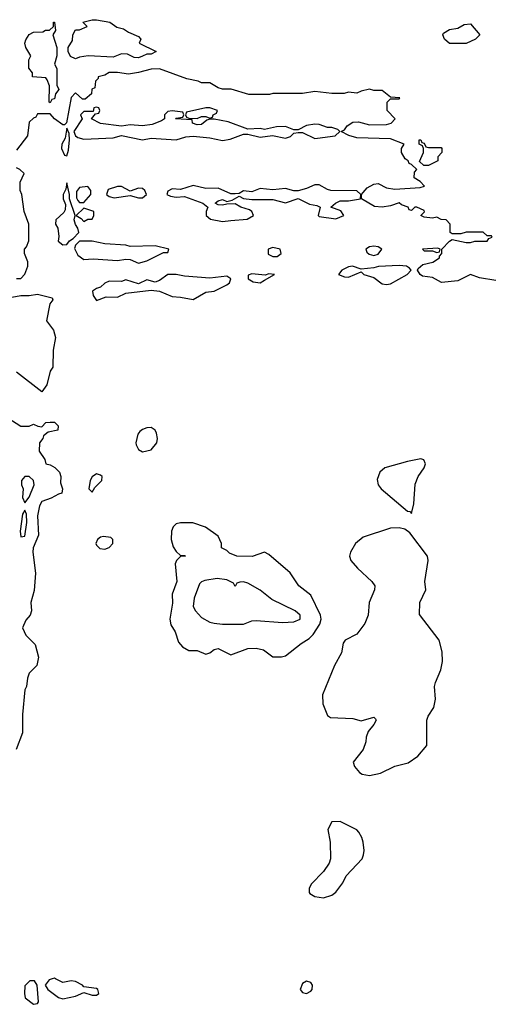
# Model space of a CAD drawing. Header units: inches. Extents: x 2380249 to 2585472, y 382747 to 546448.
# Tile 378 of 626: x 2512965 to 2515219, y 439879 to 444562. Entities that reach past the tile are written whole.
import ezdxf

# ---------------------------------------------------------------- set-up
doc = ezdxf.new("R2010")
doc.units = ezdxf.units.IN
doc.header["$MEASUREMENT"] = 0
doc.layers.add('C5413', color=7, linetype='Continuous')
doc.layers.add('C5414', color=7, linetype='Continuous')

msp = doc.modelspace()

# ---------------------------------------------------------------- linework, layer by layer
at = {"layer": 'C5413', "color": 4, "elevation": 44}
for points in [[(2513035.3, 439990), (2513014, 439990), (2512990, 439966), (2512987.3, 439930), (2512991, 439910), (2513030, 439878.8), (2513050, 439882), (2513055.3, 439890), (2513048.7, 439970)], [(2514330, 439989), (2514310, 439977.2), (2514299.1, 439950), (2514310, 439934.8), (2514330, 439930.8), (2514350, 439941), (2514357.2, 439950), (2514359, 439970), (2514350, 439982)]]:
    msp.add_lwpolyline(points, close=True, dxfattribs=at)
msp.add_lwpolyline([(2513120.1, 440000), (2513104.7, 439995.3), (2513086, 439970), (2513099.1, 439950), (2513150, 439911.3), (2513170, 439904.7), (2513230, 439917.6), (2513270, 439934.8), (2513310, 439921.6), (2513330, 439921.6), (2513340.9, 439930), (2513336.2, 439950), (2513330, 439954), (2513270, 439962.7), (2513264.5, 439970), (2513230, 439987.6), (2513210, 439989.8), (2513170, 439982.9), (2513136.1, 440000)], dxfattribs=at)
at = {"layer": 'C5414', "color": 4}
for points, elevation in [([(2513110, 444166), (2513106, 444170), (2513107.3, 444247.3), (2513096.4, 444276.4), (2513090, 444286), (2513026, 444290), (2513026, 444310), (2513009.1, 444330.9), (2513009.3, 444370.7), (2513018, 444390), (2512994, 444430), (2512989.2, 444450), (2512993.6, 444466.4), (2513010, 444492), (2513030, 444502), (2513075.3, 444504.7), (2513088.4, 444511.6), (2513107.3, 444512.7), (2513126, 444530), (2513126, 444550), (2513130, 444551), (2513136, 444510), (2513122, 444490), (2513141, 444430), (2513141, 444390), (2513131, 444350), (2513141, 444330), (2513141, 444250), (2513151, 444230), (2513136, 444210), (2513130, 444186), (2513118, 444182)], 44), ([(2513530, 444381.2), (2513510, 444382.7), (2513478, 444398), (2513450, 444399), (2513410, 444384), (2513290.6, 444389.4), (2513250, 444384), (2513230, 444375.3), (2513206.3, 444386.3), (2513195.3, 444410), (2513195.3, 444430), (2513216.4, 444463.6), (2513218, 444490), (2513230, 444514), (2513250, 444514), (2513286, 444530), (2513266, 444550), (2513310, 444562), (2513330, 444562), (2513394, 444550), (2513427.1, 444527.1), (2513458.8, 444518.8), (2513482, 444502), (2513530, 444482), (2513542, 444470), (2513534, 444450), (2513614, 444410), (2513590, 444398), (2513570, 444398), (2513550, 444389)], 44), ([(2515010, 444448), (2514986, 444470), (2514978, 444490), (2514982, 444498), (2515010, 444516), (2515050, 444522), (2515080.4, 444539.6), (2515110, 444542), (2515154, 444490), (2515134, 444470), (2515090, 444448)], 44), ([(2513330, 444146), (2513318, 444142), (2513314, 444126), (2513270, 444126), (2513254, 444110), (2513262, 444090), (2513222, 444030), (2513231, 444010), (2513241.1, 444001.1), (2513270, 443994), (2513410, 444000.7), (2513450, 444011.3), (2513550, 443990.7), (2513590, 443999.1), (2513710, 443990.7), (2513755.5, 444004.5), (2513790, 444007.3), (2513870, 443999.3), (2513930, 443987.3), (2513965.8, 443994.2), (2514030, 444018), (2514050, 444018), (2514110, 444004), (2514168.4, 444011.6), (2514230, 443998), (2514253.6, 444006.4), (2514270, 444022), (2514290, 444024.7), (2514310, 444024.7), (2514370, 443997.3), (2514382, 443998), (2514466, 444010), (2514488, 444030), (2514479, 444039), (2514450, 444048.7), (2514430, 444048.7), (2514390, 444064), (2514370, 444065.2), (2514330, 444059), (2514290, 444038), (2514270, 444038), (2514230, 444053.2), (2514187.1, 444052.9), (2514130, 444039), (2514110, 444044), (2514050, 444042), (2513956.4, 444076.4), (2513890, 444089.3), (2513870, 444089), (2513856, 444084), (2513830, 444064), (2513810, 444062), (2513788, 444070), (2513786, 444086), (2513706, 444090), (2513710, 444094), (2513742, 444098), (2513746, 444110), (2513742, 444122), (2513690, 444128), (2513670, 444126), (2513654, 444110), (2513654, 444090), (2513639.8, 444080.2), (2513595.9, 444064.1), (2513550, 444057.2), (2513490, 444061.2), (2513450, 444055.3), (2513350, 444069), (2513306, 444090), (2513326, 444114), (2513342, 444118), (2513346, 444130), (2513342, 444142)], 44), ([(2513870, 444142), (2513850, 444142), (2513758, 444122), (2513754, 444110), (2513758, 444098), (2513770, 444094), (2513810, 444092), (2513830, 444102), (2513850, 444102), (2513870, 444094), (2513882, 444098), (2513886, 444110), (2513902, 444118), (2513906, 444130)], 44), ([(2513190, 444046), (2513181, 443999), (2513166, 443970), (2513164.7, 443950), (2513178, 443918), (2513190, 443914), (2513198, 443942), (2513202, 443990), (2513200.4, 444020.4)], 44), ([(2514910, 443954), (2514970, 443954), (2514974, 443950), (2514974, 443930), (2514954, 443910), (2514954, 443890), (2514910, 443869), (2514888.4, 443868.4), (2514868, 443888), (2514886, 443930), (2514886, 443950), (2514882, 443962), (2514866, 443970), (2514866, 443990), (2514874, 443990), (2514878, 443978), (2514890, 443974), (2514898, 443958)], 44), ([(2513190, 443786), (2513184.7, 443755.3), (2513172, 443730), (2513172, 443710), (2513182.5, 443682.5), (2513181.6, 443658.4), (2513175.8, 443644.2), (2513137.3, 443610), (2513134.8, 443590), (2513146.8, 443570), (2513151, 443530), (2513148.2, 443508.2), (2513170, 443491), (2513190, 443492), (2513202, 443510), (2513219.3, 443520.7), (2513246, 443550), (2513242, 443570), (2513230, 443588), (2513224, 443610), (2513228.7, 443630), (2513202, 443710), (2513202, 443730)], 44), ([(2513289, 443769), (2513250, 443764), (2513234.8, 443745.2), (2513235.3, 443715.3), (2513242, 443702), (2513250, 443692), (2513270, 443692), (2513304, 443730), (2513304, 443750)], 44), ([(2513450, 443768.7), (2513430, 443768.7), (2513386.4, 443753.6), (2513378, 443730), (2513390, 443721), (2513415.3, 443715.3), (2513490, 443726), (2513530, 443714.8), (2513550, 443714.8), (2513569, 443730), (2513561.2, 443750), (2513550, 443759.3), (2513530, 443761.2), (2513490, 443746)], 44), ([(2514390, 443777.2), (2514370, 443777.2), (2514330, 443759.3), (2514290, 443748), (2514270, 443748.7), (2514230, 443759.3), (2514170, 443753.2), (2514110, 443759), (2514070, 443744), (2514030, 443748.7), (2514010, 443735.3), (2513990, 443733.2), (2513970, 443733.2), (2513910, 443761.2), (2513850, 443759.3), (2513790, 443772.7), (2513730, 443754), (2513690, 443757.2), (2513670, 443746), (2513664.7, 443730), (2513682.5, 443722.5), (2513710, 443717.3), (2513750, 443720.7), (2513836, 443690), (2513861, 443670), (2513853, 443650), (2513853, 443630), (2513873, 443613), (2513930, 443602.6), (2513970, 443606.4), (2514047, 443613), (2514078, 443630), (2514069, 443650), (2514058.4, 443658.4), (2514018, 443670), (2513990, 443686), (2513950, 443685.2), (2513930, 443679.3), (2513910, 443681.2), (2513895.3, 443690), (2513910, 443701), (2513930, 443706), (2513950, 443698), (2513976.4, 443703.6), (2514010, 443722), (2514030, 443711.3), (2514070, 443706), (2514170, 443707.3), (2514230, 443690.7), (2514290, 443712), (2514344, 443684), (2514378.8, 443678.8), (2514394, 443670), (2514384.7, 443630), (2514390, 443626), (2514470, 443614.8), (2514508, 443630), (2514493.6, 443653.6), (2514446, 443670), (2514468, 443690), (2514490, 443701), (2514530, 443701), (2514586, 443710), (2514588, 443730), (2514570, 443748), (2514446, 443750), (2514430, 443754)], 44), ([(2513270, 443666), (2513234, 443630), (2513256.9, 443616.9), (2513270, 443602), (2513290, 443614), (2513310, 443614), (2513318, 443630), (2513318, 443650)], 44), ([(2513309.3, 443509.3), (2513250, 443509), (2513231, 443490), (2513226, 443474), (2513241.6, 443441.6), (2513270, 443422), (2513315.3, 443424.7), (2513430, 443416), (2513470, 443422.8), (2513490, 443421), (2513530, 443404.7), (2513570, 443414.8), (2513650, 443454), (2513670, 443454), (2513675.3, 443470), (2513610, 443486), (2513490, 443483.7), (2513470, 443489.4), (2513370, 443496)], 44), ([(2514170, 443478.4), (2514147.3, 443470), (2514147.1, 443447.1), (2514170, 443435.5), (2514190, 443436.3), (2514209.2, 443450), (2514204, 443470)], 44), ([(2514650, 443485.2), (2514630, 443481.2), (2514611.3, 443470), (2514616.9, 443456.9), (2514627.5, 443447.5), (2514650, 443440.7), (2514670, 443446.8), (2514688.7, 443470), (2514670, 443481.2)], 44), ([(2514955.3, 443475.3), (2514882, 443470), (2514890, 443462), (2514930, 443462), (2514950, 443454), (2514962, 443458), (2514966, 443470)], 44), ([(2514770, 443393.2), (2514672.4, 443387.6), (2514650, 443381.2), (2514590, 443375.3), (2514549, 443389), (2514530, 443386), (2514498, 443370), (2514482, 443350), (2514510, 443338.8), (2514530, 443337.3), (2514590, 443362), (2514602, 443350), (2514650, 443336), (2514690, 443306), (2514710, 443302.4), (2514730, 443306), (2514808.7, 443350), (2514828, 443370), (2514820.4, 443380.4), (2514806, 443390)], 44), ([(2513710, 443349.4), (2513670.6, 443349.4), (2513630, 443321.2), (2513610, 443313.2), (2513570, 443325.2), (2513530, 443305.2), (2513470, 443325.2), (2513450, 443317.2), (2513390, 443319), (2513370, 443309), (2513350, 443289), (2513330, 443284), (2513311.3, 443270), (2513314, 443250), (2513330, 443226), (2513376, 443244), (2513430, 443243), (2513470, 443262), (2513590, 443274.8), (2513630, 443270.7), (2513690, 443245.5), (2513730, 443243), (2513790, 443230.8), (2513850, 443266.8), (2513890, 443270.8), (2513950, 443300.7), (2513964, 443310), (2513969, 443330), (2513950, 443342.7), (2513870, 443332.3), (2513750, 443342)], 44), ([(2514150, 443353.2), (2514132.7, 443347.3), (2514070, 443353.2), (2514052.7, 443347.3), (2514052, 443330), (2514075.3, 443315.3), (2514108.9, 443311.1), (2514130, 443322.8), (2514178, 443350)], 44), ([(2513590, 442622), (2513570, 442621.2), (2513550, 442613.2), (2513536.3, 442603.7), (2513527.3, 442590), (2513517.3, 442550), (2513519.8, 442539.8), (2513530, 442518), (2513550, 442506.8), (2513590, 442516), (2513617.2, 442550), (2513621.2, 442570), (2513615.5, 442595.5), (2513609.2, 442609.2)], 44), ([(2514873.6, 442473.6), (2514810, 442461.2), (2514702, 442430), (2514678, 442410), (2514665.4, 442374.6), (2514671, 442350), (2514684.7, 442330), (2514810, 442224.7), (2514822, 442222), (2514830, 442214), (2514840.2, 442259.8), (2514846.8, 442353.2), (2514861.2, 442390), (2514889, 442430), (2514895.3, 442450), (2514888.4, 442468.4)], 44), ([(2513010, 442389.7), (2512990, 442389.6), (2512973.7, 442370), (2512974.3, 442350), (2512981.1, 442330), (2512979.1, 442290), (2512990, 442264.7), (2513010, 442290.8), (2513033.6, 442350), (2513030.5, 442370.5)], 48), ([(2513330, 442402), (2513310, 442388), (2513301, 442370), (2513294, 442330), (2513310, 442314), (2513323.1, 442336.9), (2513355.3, 442370), (2513358, 442390), (2513350, 442395.3)], 44), ([(2512990, 442228.7), (2512978.8, 442210), (2512968, 442130), (2512970, 442102), (2512990, 442104.7), (2512999.5, 442170), (2512998, 442210)], 48), ([(2513730, 442169.2), (2513710, 442164), (2513696, 442150), (2513688, 442130), (2513685.5, 442090), (2513694.8, 442054.8), (2513710, 442032), (2513730, 442014), (2513750, 442014), (2513754, 442010), (2513730, 442008), (2513711, 441989), (2513705.4, 441974.6), (2513713, 441890), (2513690.6, 441830), (2513692.5, 441787.5), (2513678.8, 441710), (2513684.5, 441684.5), (2513704.7, 441650), (2513721, 441601), (2513739.6, 441579.6), (2513770, 441562), (2513810, 441561), (2513850, 441544.7), (2513870, 441551), (2513890, 441566), (2513910, 441570.7), (2513970, 441541), (2514050, 441570.6), (2514090, 441573.4), (2514124.5, 441564.5), (2514170, 441531), (2514210, 441530.8), (2514230, 441536), (2514304.8, 441595.2), (2514342, 441618), (2514361.6, 441638.4), (2514393.3, 441686.7), (2514399.5, 441710), (2514396.2, 441730), (2514350, 441825.2), (2514294, 441870), (2514251.7, 441931.7), (2514150, 442019), (2514130, 442028.7), (2514070.5, 442009.5), (2513998, 442010), (2513964.1, 442024.1), (2513950, 442038), (2513926, 442050), (2513926, 442070), (2513910, 442106), (2513848.9, 442148.9), (2513789.1, 442169.1)], 44), ([(2514770, 442145.1), (2514730, 442142.9), (2514599.9, 442100.1), (2514562.8, 442070), (2514538.8, 442030), (2514534.8, 442010), (2514541, 441990), (2514572.8, 441952.8), (2514641, 441890), (2514654.8, 441870), (2514653.4, 441850), (2514627.7, 441790), (2514622.8, 441730), (2514606.8, 441690), (2514570, 441639), (2514514, 441610), (2514503.6, 441596.4), (2514496, 441550), (2514462.8, 441490), (2514406, 441350), (2514407.5, 441307.5), (2514430, 441252), (2514443.5, 441243.5), (2514550, 441238.8), (2514590, 441227.3), (2514650, 441244.7), (2514657.3, 441237.3), (2514661, 441230), (2514650.7, 441210), (2514623, 441177), (2514614, 441150), (2514612.8, 441127.2), (2514598.8, 441090), (2514551.3, 441030), (2514558, 441010), (2514581.4, 440981.4), (2514594, 440974), (2514630, 440967.3), (2514682, 440978), (2514750, 441011), (2514812.9, 441027.1), (2514860.2, 441059.8), (2514902, 441110), (2514902, 441230), (2514909.2, 441250), (2514936, 441290), (2514943.7, 441330), (2514939.5, 441390), (2514943.7, 441410), (2514969.2, 441470), (2514977.2, 441510), (2514975.5, 441555.5), (2514961.2, 441610), (2514867.3, 441732.7), (2514868.7, 441790), (2514897.2, 441850), (2514892.7, 441890), (2514909.4, 441989.4), (2514906, 442010), (2514822, 442122), (2514798.4, 442138.4)], 44), ([(2513363.1, 442103.1), (2513350, 442101.2), (2513336, 442090), (2513326.8, 442070), (2513330, 442062), (2513347.1, 442047.1), (2513370, 442044), (2513390, 442051.3), (2513408.7, 442070), (2513408, 442090), (2513399, 442099)], 44), ([(2513904, 441904), (2513845.2, 441894.8), (2513830, 441889), (2513820.5, 441879.5), (2513794.8, 441810), (2513790.9, 441770.9), (2513801, 441750), (2513830, 441718), (2513870, 441696), (2513890, 441691.3), (2513930, 441686.8), (2514030, 441686.8), (2514070, 441702), (2514090, 441704.7), (2514215.3, 441695.3), (2514270, 441697.3), (2514299, 441710), (2514299, 441730), (2514275.3, 441750), (2514164.1, 441804.1), (2514110, 441848.7), (2514050, 441882), (2514030, 441888), (2514012.7, 441887.3), (2513998, 441882), (2513990, 441866), (2513982, 441882), (2513950, 441898)], 48), ([(2514490, 440748), (2514450, 440746), (2514432, 440710), (2514442, 440650), (2514444.7, 440570), (2514438, 440550), (2514411.3, 440510), (2514352, 440450), (2514342, 440430), (2514342, 440410), (2514346.4, 440406.4), (2514370, 440391.3), (2514410, 440386), (2514450, 440398), (2514470, 440412), (2514503.1, 440456.9), (2514519, 440490), (2514594, 440570), (2514601.2, 440590), (2514604, 440610), (2514599, 440650), (2514592.9, 440672.9), (2514578, 440698), (2514570, 440708)], 44)]:
    msp.add_lwpolyline(points, close=True, dxfattribs=dict(at, elevation=elevation))
at = {"layer": 'C5414', "color": 4, "elevation": 44}
for points in [[(2515230, 443321), (2515153.7, 443333.7), (2515110, 443350.5), (2515050, 443320.5), (2514971.6, 443311.6), (2514930, 443336), (2514882.5, 443342.5), (2514871.3, 443350), (2514858, 443370), (2514861, 443379), (2514883, 443397), (2514930.6, 443409.4), (2514962, 443430), (2514962, 443438), (2514974, 443450), (2514974, 443470), (2515010, 443508), (2515023.6, 443516.4), (2515090, 443502), (2515110, 443502), (2515130, 443508.7), (2515190, 443508.7), (2515198, 443522), (2515212.7, 443527.3), (2515210, 443534), (2515190, 443534), (2515170, 443552), (2515090, 443552), (2515063.6, 443543.6), (2515023.6, 443543.6), (2515014, 443550), (2515014, 443590), (2514994, 443610), (2514970, 443612), (2514950, 443622), (2514930, 443618), (2514890, 443622), (2514874, 443630), (2514892, 443648), (2514890, 443654), (2514854, 443670), (2514846, 443670), (2514830, 443654), (2514818, 443658), (2514814, 443670), (2514781, 443681), (2514770, 443690.8), (2514730, 443676), (2514689.5, 443670.5), (2514652.7, 443672.7), (2514592, 443710), (2514591.3, 443730), (2514599.8, 443740.2), (2514618, 443762), (2514650, 443779.3), (2514670, 443782.7), (2514710, 443762.7), (2514750, 443755.3), (2514870, 443764), (2514892, 443770), (2514870, 443792), (2514842, 443810), (2514843.6, 443836.4), (2514854, 443850), (2514830, 443874), (2514818, 443878), (2514814, 443890), (2514799.6, 443899.6), (2514782, 443930), (2514782, 443950), (2514794, 443970), (2514730, 443994.8), (2514570, 444000.7), (2514530.8, 444010.8), (2514494, 444030), (2514510, 444038), (2514523.5, 444056.5), (2514550, 444075.3), (2514576.5, 444076.5), (2514630, 444061.2), (2514710, 444064), (2514732, 444070), (2514752, 444090), (2514714, 444130), (2514714, 444170), (2514730, 444186), (2514770, 444186), (2514774, 444190), (2514730, 444194), (2514690, 444224.7), (2514650, 444226), (2514630, 444231.3), (2514590, 444222), (2514570, 444212), (2514530, 444218), (2514508.4, 444211.6), (2514450, 444211.3), (2514370, 444220.7), (2514310, 444211.3), (2514170, 444211.3), (2514153.2, 444206.8), (2514054.6, 444205.4), (2513971.1, 444231.1), (2513930, 444231.3), (2513910, 444238), (2513870, 444262), (2513830, 444262), (2513814, 444270), (2513760.7, 444280.7), (2513630, 444327.7), (2513590, 444327.3), (2513529.6, 444310.4), (2513483.5, 444303.5), (2513430, 444311), (2513390.8, 444310.8), (2513370, 444298), (2513338, 444290), (2513338, 444282), (2513326, 444270), (2513322, 444238), (2513308.4, 444231.6), (2513306, 444210), (2513276.4, 444183.6), (2513263.6, 444183.6), (2513230, 444214), (2513210, 444192), (2513188.4, 444071.6), (2513178, 444062), (2513170, 444062), (2513131.3, 444090), (2513110, 444114), (2513050, 444114), (2513042, 444098), (2513030, 444094), (2513010, 444074), (2513002, 444010), (2512950, 443942)], [(2512950, 443331.3), (2512970, 443331.3), (2512990, 443352), (2513004, 443390), (2513004, 443410), (2512988, 443450), (2512988, 443470), (2512998, 443482), (2513008.7, 443510), (2513009.2, 443590), (2512986.6, 443650), (2512975.3, 443730), (2512968, 443750), (2512968, 443790), (2512986, 443830), (2512966, 443850), (2512950, 443858)], [(2512885.4, 443234.6), (2512970, 443249.4), (2513010.6, 443249.4), (2513050, 443257.2), (2513119, 443239), (2513122, 443230), (2513108.7, 443210), (2513093.2, 443130), (2513125.8, 443085.8), (2513135.1, 443050), (2513125.1, 442990), (2513122.7, 442910), (2513109.6, 442890), (2513094, 442826), (2513070, 442791.3), (2512950, 442886)], [(2512908.7, 442668.7), (2512970, 442628), (2513010, 442628.7), (2513030, 442638), (2513052, 442628), (2513070, 442626), (2513090, 442646), (2513110, 442648), (2513130, 442648), (2513148, 442630), (2513146, 442610), (2513100.4, 442599.6), (2513078, 442582), (2513075.3, 442570), (2513059, 442550), (2513057.2, 442510), (2513084, 442470), (2513089.3, 442449.3), (2513110, 442445.2), (2513132, 442432), (2513154, 442410), (2513161.2, 442390), (2513159, 442359), (2513168, 442330), (2513166, 442310), (2513150, 442306), (2513114.5, 442285.5), (2513070, 442271), (2513059.5, 442250), (2513050, 442202), (2513055.3, 442110), (2513029.7, 442050), (2513028.2, 442030), (2513040.7, 441930), (2513033.2, 441846.8), (2513018, 441790), (2513022, 441750), (2513015.3, 441730), (2512994, 441706), (2512978, 441670), (2512994, 441634), (2513038, 441590), (2513055.3, 441530), (2513046, 441490), (2513010, 441454), (2513002, 441430), (2512998, 441390), (2512990, 441374), (2512978, 441258), (2512978, 441170), (2512949, 441090)], [(2513136.1, 440000), (2513130, 440003.1), (2513120.1, 440000)]]:
    msp.add_lwpolyline(points, dxfattribs=at)

doc.saveas('drawing.dxf')
